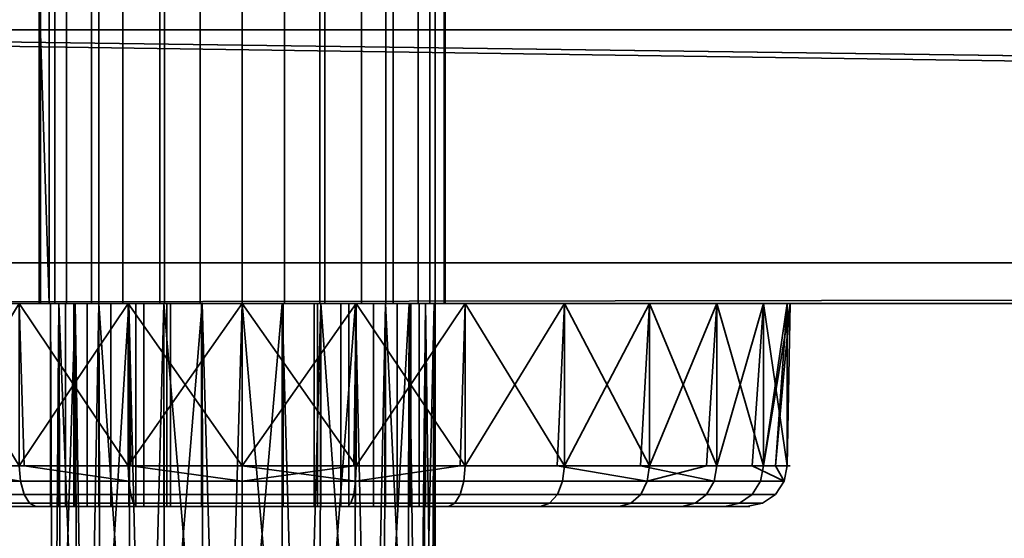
# Model space of a CAD drawing. Header units: millimetres. Extents: x -503 to 6703, y -110 to 193.
# Tile 674 of 1056: x 2635 to 2684, y -55 to -30. Entities that reach past the tile are written whole.
import ezdxf

# ---------------------------------------------------------------- set-up
doc = ezdxf.new("R2010")
doc.units = ezdxf.units.MM
doc.layers.add('151', color=7, linetype='Continuous', true_color=0xffffff)

# ---------------------------------------------------------------- blocks, each defined once
blk = doc.blocks.new('UG_SURFACE_210')
at = {"layer": '151', "color": 252, "linetype": 'Continuous', "lineweight": 35}
for points in [[(2619.148, -43.5, 1021.178), (2638.367, -43.5, 1027.721), (2640.75, -43.5, 1025)], [(2640.75, -43.5, 1025), (2640.75, -43.5, 1012.5), (2622.617, -43.5, 1010.5), (2619.148, -43.5, 1021.178)], [(2619.148, -43.5, 1021.178), (2620.322, -43.5, 1032.344), (2637.289, -43.5, 1031.173), (2638.367, -43.5, 1027.721)], [(2637.699, -43.5, 1034.767), (2637.289, -43.5, 1031.173), (2620.322, -43.5, 1032.344), (2625.935, -43.5, 1042.067)], [(2640.75, -43.5, 1012.5), (2641.15, -43.5, 1010.491), (2630.13, -43.5, 1002.156), (2622.617, -43.5, 1010.5)], [(2639.527, -43.5, 1037.888), (2637.699, -43.5, 1034.767), (2625.935, -43.5, 1042.067), (2635.018, -43.5, 1048.666)], [(2635.018, -51.5, 999.334), (2630.13, -43.5, 1002.156), (2640.386, -43.5, 997.59)], [(2630.13, -51.5, 1045.843), (2635.258, -51.5, 1048.127), (2635.018, -43.5, 1048.666)], [(2641.15, -43.5, 1010.491), (2642.288, -43.5, 1008.788), (2630.13, -43.5, 1002.156)], [(2642.288, -43.5, 1008.788), (2643.991, -43.5, 1007.65), (2640.386, -43.5, 997.59), (2630.13, -43.5, 1002.156)], [(2640.386, -43.5, 997.59), (2640.509, -51.5, 998.167), (2635.018, -51.5, 999.334)], [(2635.018, -43.5, 1048.666), (2635.258, -51.5, 1048.127), (2640.386, -51.5, 1050.41)], [(2640.386, -51.5, 1050.41), (2646, -43.5, 1051), (2635.018, -43.5, 1048.666)], [(2635.018, -43.5, 1048.666), (2642.461, -43.5, 1040.002), (2639.527, -43.5, 1037.888)], [(2635.018, -43.5, 1048.666), (2646, -43.5, 1051), (2646, -43.5, 1040.75), (2642.461, -43.5, 1040.002)], [(2637.289, -43.5, 1031.173), (2637.289, -53.5, 1031.173), (2638.367, -53.5, 1027.721), (2638.367, -43.5, 1027.721)], [(2637.699, -43.5, 1034.767), (2637.699, -53.5, 1034.767), (2637.289, -53.5, 1031.173), (2637.289, -43.5, 1031.173)], [(2639.527, -43.5, 1037.888), (2639.527, -53.5, 1037.888), (2637.699, -53.5, 1034.767), (2637.699, -43.5, 1034.767)], [(2638.367, -43.5, 1027.721), (2638.367, -53.5, 1027.721), (2640.75, -53.5, 1025), (2640.75, -43.5, 1025)], [(2642.461, -43.5, 1040.002), (2642.461, -53.5, 1040.002), (2639.527, -53.5, 1037.888), (2639.527, -43.5, 1037.888)], [(2640.386, -43.5, 997.59), (2651.614, -43.5, 997.59), (2646, -51.5, 997)], [(2640.386, -51.5, 1050.41), (2646, -51.5, 1050.41), (2646, -43.5, 1051)], [(2646, -51.5, 997), (2640.509, -51.5, 998.167), (2640.386, -43.5, 997.59)], [(2640.386, -43.5, 997.59), (2643.991, -43.5, 1007.65), (2646, -43.5, 1007.25)], [(2646, -43.5, 1007.25), (2648.009, -43.5, 1007.65), (2651.614, -43.5, 997.59), (2640.386, -43.5, 997.59)], [(2640.75, -43.5, 1025), (2640.75, -53.5, 1025), (2640.75, -53.5, 1012.5), (2640.75, -43.5, 1012.5)], [(2640.75, -43.5, 1012.5), (2640.75, -53.5, 1012.5), (2641.15, -53.5, 1010.491), (2641.15, -43.5, 1010.491)], [(2641.15, -43.5, 1010.491), (2641.15, -53.5, 1010.491), (2642.288, -53.5, 1008.788), (2642.288, -43.5, 1008.788)], [(2642.288, -43.5, 1008.788), (2642.288, -53.5, 1008.788), (2643.991, -53.5, 1007.65), (2643.991, -43.5, 1007.65)], [(2646, -43.5, 1040.75), (2646, -53.5, 1040.75), (2642.461, -53.5, 1040.002), (2642.461, -43.5, 1040.002)], [(2643.991, -43.5, 1007.65), (2643.991, -53.5, 1007.65), (2646, -53.5, 1007.25), (2646, -43.5, 1007.25)], [(2656.982, -43.5, 1048.666), (2646, -43.5, 1051), (2651.614, -51.5, 1050.41)], [(2646, -43.5, 1051), (2646, -51.5, 1050.41), (2651.614, -51.5, 1050.41)], [(2651.614, -43.5, 997.59), (2651.491, -51.5, 998.167), (2646, -51.5, 997)], [(2649.539, -43.5, 1040.002), (2646, -43.5, 1040.75), (2646, -43.5, 1051), (2656.982, -43.5, 1048.666)], [(2649.539, -43.5, 1040.002), (2649.539, -53.5, 1040.002), (2646, -53.5, 1040.75), (2646, -43.5, 1040.75)], [(2646, -43.5, 1007.25), (2646, -53.5, 1007.25), (2648.009, -53.5, 1007.65), (2648.009, -43.5, 1007.65)], [(2648.009, -43.5, 1007.65), (2649.712, -43.5, 1008.788), (2661.87, -43.5, 1002.156), (2651.614, -43.5, 997.59)], [(2648.009, -43.5, 1007.65), (2648.009, -53.5, 1007.65), (2649.712, -53.5, 1008.788), (2649.712, -43.5, 1008.788)], [(2652.473, -43.5, 1037.888), (2649.539, -43.5, 1040.002), (2656.982, -43.5, 1048.666)], [(2652.473, -43.5, 1037.888), (2652.473, -53.5, 1037.888), (2649.539, -53.5, 1040.002), (2649.539, -43.5, 1040.002)], [(2661.87, -43.5, 1002.156), (2649.712, -43.5, 1008.788), (2650.85, -43.5, 1010.491)], [(2649.712, -43.5, 1008.788), (2649.712, -53.5, 1008.788), (2650.85, -53.5, 1010.491), (2650.85, -43.5, 1010.491)], [(2669.383, -43.5, 1010.5), (2661.87, -43.5, 1002.156), (2650.85, -43.5, 1010.491), (2651.25, -43.5, 1012.5)], [(2650.85, -43.5, 1010.491), (2650.85, -53.5, 1010.491), (2651.25, -53.5, 1012.5), (2651.25, -43.5, 1012.5)], [(2672.852, -43.5, 1021.178), (2669.383, -43.5, 1010.5), (2651.25, -43.5, 1012.5), (2651.25, -43.5, 1025)], [(2651.25, -43.5, 1025), (2653.632, -43.5, 1027.721), (2672.852, -43.5, 1021.178)], [(2651.25, -43.5, 1025), (2651.25, -53.5, 1025), (2653.632, -53.5, 1027.721), (2653.632, -43.5, 1027.721)], [(2651.25, -43.5, 1012.5), (2651.25, -53.5, 1012.5), (2651.25, -53.5, 1025), (2651.25, -43.5, 1025)], [(2656.982, -51.5, 999.334), (2651.491, -51.5, 998.167), (2651.614, -43.5, 997.59)], [(2656.982, -51.5, 999.334), (2651.614, -43.5, 997.59), (2661.87, -43.5, 1002.156)], [(2651.614, -51.5, 1050.41), (2656.742, -51.5, 1048.127), (2656.982, -43.5, 1048.666)], [(2656.982, -43.5, 1048.666), (2666.065, -43.5, 1042.067), (2654.301, -43.5, 1034.767), (2652.473, -43.5, 1037.888)], [(2654.301, -43.5, 1034.767), (2654.301, -53.5, 1034.767), (2652.473, -53.5, 1037.888), (2652.473, -43.5, 1037.888)], [(2653.632, -43.5, 1027.721), (2654.711, -43.5, 1031.173), (2671.679, -43.5, 1032.344), (2673, -43.5, 1024)], [(2673, -43.5, 1024), (2672.852, -43.5, 1021.178), (2653.632, -43.5, 1027.721)], [(2653.632, -43.5, 1027.721), (2653.632, -53.5, 1027.721), (2654.711, -53.5, 1031.173), (2654.711, -43.5, 1031.173)], [(2666.065, -43.5, 1042.067), (2671.679, -43.5, 1032.344), (2654.711, -43.5, 1031.173), (2654.301, -43.5, 1034.767)], [(2654.711, -43.5, 1031.173), (2654.711, -53.5, 1031.173), (2654.301, -53.5, 1034.767), (2654.301, -43.5, 1034.767)], [(2656.982, -43.5, 1048.666), (2656.742, -51.5, 1048.127), (2661.87, -51.5, 1045.843)], [(2666.065, -43.5, 1042.067), (2656.982, -43.5, 1048.666), (2661.87, -51.5, 1045.843)], [(2661.87, -43.5, 1002.156), (2661.523, -51.5, 1002.634), (2656.982, -51.5, 999.334)], [(2666.065, -51.5, 1005.934), (2661.523, -51.5, 1002.634), (2661.87, -43.5, 1002.156)], [(2661.87, -43.5, 1002.156), (2669.383, -43.5, 1010.5), (2666.065, -51.5, 1005.934)], [(2661.87, -51.5, 1045.843), (2665.627, -51.5, 1041.672), (2666.065, -43.5, 1042.067)], [(2666.065, -43.5, 1042.067), (2665.627, -51.5, 1041.672), (2669.383, -51.5, 1037.5)], [(2671.679, -43.5, 1032.344), (2666.065, -43.5, 1042.067), (2669.383, -51.5, 1037.5)], [(2669.383, -43.5, 1010.5), (2668.872, -51.5, 1010.795), (2666.065, -51.5, 1005.934)], [(2671.679, -51.5, 1015.657), (2668.872, -51.5, 1010.795), (2669.383, -43.5, 1010.5)], [(2669.383, -43.5, 1010.5), (2672.852, -43.5, 1021.178), (2671.679, -51.5, 1015.657)], [(2669.383, -51.5, 1037.5), (2671.117, -51.5, 1032.161), (2671.679, -43.5, 1032.344)], [(2671.679, -43.5, 1032.344), (2671.117, -51.5, 1032.161), (2672.852, -51.5, 1026.822)], [(2672.852, -51.5, 1026.822), (2673, -43.5, 1024), (2671.679, -43.5, 1032.344)], [(2672.852, -43.5, 1021.178), (2672.265, -51.5, 1021.239), (2671.679, -51.5, 1015.657)], [(2672.265, -51.5, 1021.239), (2672.852, -43.5, 1021.178), (2673, -43.5, 1024)], [(2673, -43.5, 1024), (2672.852, -51.5, 1026.822), (2672.265, -51.5, 1021.239)], [(2635.08, -52.265, 999.473), (2626.048, -52.265, 1006.035), (2625.935, -51.5, 1005.934), (2630.477, -51.5, 1002.634)], [(2635.258, -51.5, 1048.127), (2630.13, -51.5, 1045.843), (2630.219, -52.265, 1045.72), (2640.418, -52.265, 1050.261)], [(2630.477, -51.5, 1002.634), (2635.018, -51.5, 999.334), (2635.08, -52.265, 999.473)], [(2646, -52.265, 997.152), (2635.08, -52.265, 999.473), (2635.018, -51.5, 999.334), (2640.509, -51.5, 998.167)], [(2640.418, -52.265, 1050.261), (2640.386, -51.5, 1050.41), (2635.258, -51.5, 1048.127)], [(2646, -51.5, 1050.41), (2640.386, -51.5, 1050.41), (2640.418, -52.265, 1050.261), (2651.582, -52.265, 1050.261)], [(2640.509, -51.5, 998.167), (2646, -51.5, 997), (2646, -52.265, 997.152)], [(2646, -52.265, 997.152), (2646, -51.5, 997), (2651.491, -51.5, 998.167)], [(2651.582, -52.265, 1050.261), (2651.614, -51.5, 1050.41), (2646, -51.5, 1050.41)], [(2651.491, -51.5, 998.167), (2656.982, -51.5, 999.334), (2656.92, -52.265, 999.473), (2646, -52.265, 997.152)], [(2651.582, -52.265, 1050.261), (2661.781, -52.265, 1045.72), (2661.87, -51.5, 1045.843), (2656.742, -51.5, 1048.127)], [(2656.742, -51.5, 1048.127), (2651.614, -51.5, 1050.41), (2651.582, -52.265, 1050.261)], [(2665.952, -52.265, 1006.035), (2656.92, -52.265, 999.473), (2656.982, -51.5, 999.334), (2661.523, -51.5, 1002.634)], [(2661.523, -51.5, 1002.634), (2666.065, -51.5, 1005.934), (2665.952, -52.265, 1006.035)], [(2665.627, -51.5, 1041.672), (2661.87, -51.5, 1045.843), (2661.781, -52.265, 1045.72), (2669.251, -52.265, 1037.424)], [(2669.251, -52.265, 1037.424), (2669.383, -51.5, 1037.5), (2665.627, -51.5, 1041.672)], [(2665.952, -52.265, 1006.035), (2666.065, -51.5, 1005.934), (2668.872, -51.5, 1010.795)], [(2668.872, -51.5, 1010.795), (2671.679, -51.5, 1015.657), (2671.534, -52.265, 1015.704), (2665.952, -52.265, 1006.035)], [(2671.117, -51.5, 1032.161), (2669.383, -51.5, 1037.5), (2669.251, -52.265, 1037.424), (2672.701, -52.265, 1026.806)], [(2672.701, -52.265, 1026.806), (2672.852, -51.5, 1026.822), (2671.117, -51.5, 1032.161)], [(2672.701, -52.265, 1026.806), (2671.534, -52.265, 1015.704), (2671.679, -51.5, 1015.657), (2672.265, -51.5, 1021.239)], [(2672.265, -51.5, 1021.239), (2672.852, -51.5, 1026.822), (2672.701, -52.265, 1026.806)], [(2635.256, -52.914, 999.869), (2626.37, -52.914, 1006.325), (2626.048, -52.265, 1006.035), (2635.08, -52.265, 999.473)], [(2630.474, -52.914, 1045.37), (2640.508, -52.914, 1049.837), (2640.418, -52.265, 1050.261), (2630.219, -52.265, 1045.72)], [(2646, -52.914, 997.586), (2635.256, -52.914, 999.869), (2635.08, -52.265, 999.473), (2646, -52.265, 997.152)], [(2640.508, -52.914, 1049.837), (2651.492, -52.914, 1049.837), (2651.582, -52.265, 1050.261), (2640.418, -52.265, 1050.261)], [(2656.744, -52.914, 999.869), (2646, -52.914, 997.586), (2646, -52.265, 997.152), (2656.92, -52.265, 999.473)], [(2651.492, -52.914, 1049.837), (2661.526, -52.914, 1045.37), (2661.781, -52.265, 1045.72), (2651.582, -52.265, 1050.261)], [(2665.63, -52.914, 1006.325), (2656.744, -52.914, 999.869), (2656.92, -52.265, 999.473), (2665.952, -52.265, 1006.035)], [(2661.526, -52.914, 1045.37), (2668.875, -52.914, 1037.207), (2669.251, -52.265, 1037.424), (2661.781, -52.265, 1045.72)], [(2671.121, -52.914, 1015.838), (2665.63, -52.914, 1006.325), (2665.952, -52.265, 1006.035), (2671.534, -52.265, 1015.704)], [(2668.875, -52.914, 1037.207), (2672.27, -52.914, 1026.761), (2672.701, -52.265, 1026.806), (2669.251, -52.265, 1037.424)], [(2672.27, -52.914, 1026.761), (2671.121, -52.914, 1015.838), (2671.534, -52.265, 1015.704), (2672.701, -52.265, 1026.806)], [(2635.52, -53.348, 1000.462), (2626.853, -53.348, 1006.76), (2626.37, -52.914, 1006.325), (2635.256, -52.914, 999.869)], [(2635.832, -53.5, 1001.161), (2627.421, -53.5, 1007.272), (2626.853, -53.348, 1006.76), (2635.52, -53.348, 1000.462)], [(2630.856, -53.348, 1044.845), (2640.643, -53.348, 1049.202), (2640.508, -52.914, 1049.837), (2630.474, -52.914, 1045.37)], [(2631.305, -53.5, 1044.225), (2640.802, -53.5, 1048.454), (2640.643, -53.348, 1049.202), (2630.856, -53.348, 1044.845)], [(2646, -53.348, 998.235), (2635.52, -53.348, 1000.462), (2635.256, -52.914, 999.869), (2646, -52.914, 997.586)], [(2646, -53.5, 999), (2635.832, -53.5, 1001.161), (2635.52, -53.348, 1000.462), (2646, -53.348, 998.235)], [(2640.643, -53.348, 1049.202), (2651.357, -53.348, 1049.202), (2651.492, -52.914, 1049.837), (2640.508, -52.914, 1049.837)], [(2640.802, -53.5, 1048.454), (2651.198, -53.5, 1048.454), (2651.357, -53.348, 1049.202), (2640.643, -53.348, 1049.202)], [(2656.48, -53.348, 1000.462), (2646, -53.348, 998.235), (2646, -52.914, 997.586), (2656.744, -52.914, 999.869)], [(2656.168, -53.5, 1001.161), (2646, -53.5, 999), (2646, -53.348, 998.235), (2656.48, -53.348, 1000.462)], [(2651.198, -53.5, 1048.454), (2660.695, -53.5, 1044.225), (2661.144, -53.348, 1044.845), (2651.357, -53.348, 1049.202)], [(2651.357, -53.348, 1049.202), (2661.144, -53.348, 1044.845), (2661.526, -52.914, 1045.37), (2651.492, -52.914, 1049.837)], [(2664.579, -53.5, 1007.272), (2656.168, -53.5, 1001.161), (2656.48, -53.348, 1000.462), (2665.147, -53.348, 1006.76)], [(2665.147, -53.348, 1006.76), (2656.48, -53.348, 1000.462), (2656.744, -52.914, 999.869), (2665.63, -52.914, 1006.325)], [(2660.695, -53.5, 1044.225), (2667.651, -53.5, 1036.5), (2668.314, -53.348, 1036.883), (2661.144, -53.348, 1044.845)], [(2661.144, -53.348, 1044.845), (2668.314, -53.348, 1036.883), (2668.875, -52.914, 1037.207), (2661.526, -52.914, 1045.37)], [(2669.776, -53.5, 1016.275), (2664.579, -53.5, 1007.272), (2665.147, -53.348, 1006.76), (2670.504, -53.348, 1016.038)], [(2670.504, -53.348, 1016.038), (2665.147, -53.348, 1006.76), (2665.63, -52.914, 1006.325), (2671.121, -52.914, 1015.838)], [(2667.651, -53.5, 1036.5), (2670.863, -53.5, 1026.613), (2671.624, -53.348, 1026.693), (2668.314, -53.348, 1036.883)], [(2668.314, -53.348, 1036.883), (2671.624, -53.348, 1026.693), (2672.27, -52.914, 1026.761), (2668.875, -52.914, 1037.207)], [(2670.863, -53.5, 1026.613), (2669.776, -53.5, 1016.275), (2670.504, -53.348, 1016.038), (2671.624, -53.348, 1026.693)], [(2671.624, -53.348, 1026.693), (2670.504, -53.348, 1016.038), (2671.121, -52.914, 1015.838), (2672.27, -52.914, 1026.761)], [(2624.349, -53.5, 1036.5), (2621.137, -53.5, 1026.613), (2637.289, -53.5, 1031.173), (2637.699, -53.5, 1034.767)], [(2638.367, -53.5, 1027.721), (2637.289, -53.5, 1031.173), (2621.137, -53.5, 1026.613), (2622.224, -53.5, 1016.275)], [(2622.224, -53.5, 1016.275), (2627.421, -53.5, 1007.272), (2640.75, -53.5, 1012.5), (2640.75, -53.5, 1025)], [(2640.75, -53.5, 1025), (2638.367, -53.5, 1027.721), (2622.224, -53.5, 1016.275)], [(2631.305, -53.5, 1044.225), (2624.349, -53.5, 1036.5), (2637.699, -53.5, 1034.767), (2639.527, -53.5, 1037.888)], [(2627.421, -53.5, 1007.272), (2641.15, -53.5, 1010.491), (2640.75, -53.5, 1012.5)], [(2627.421, -53.5, 1007.272), (2635.832, -53.5, 1001.161), (2642.288, -53.5, 1008.788), (2641.15, -53.5, 1010.491)], [(2639.527, -53.5, 1037.888), (2642.461, -53.5, 1040.002), (2640.802, -53.5, 1048.454), (2631.305, -53.5, 1044.225)], [(2635.832, -53.5, 1001.161), (2643.991, -53.5, 1007.65), (2642.288, -53.5, 1008.788)], [(2635.832, -53.5, 1001.161), (2646, -53.5, 999), (2646, -53.5, 1007.25), (2643.991, -53.5, 1007.65)], [(2640.802, -53.5, 1048.454), (2642.461, -53.5, 1040.002), (2646, -53.5, 1040.75)], [(2646, -53.5, 1040.75), (2649.539, -53.5, 1040.002), (2651.198, -53.5, 1048.454), (2640.802, -53.5, 1048.454)], [(2648.009, -53.5, 1007.65), (2646, -53.5, 1007.25), (2646, -53.5, 999), (2656.168, -53.5, 1001.161)], [(2656.168, -53.5, 1001.161), (2649.712, -53.5, 1008.788), (2648.009, -53.5, 1007.65)], [(2660.695, -53.5, 1044.225), (2651.198, -53.5, 1048.454), (2649.539, -53.5, 1040.002), (2652.473, -53.5, 1037.888)], [(2650.85, -53.5, 1010.491), (2649.712, -53.5, 1008.788), (2656.168, -53.5, 1001.161), (2664.579, -53.5, 1007.272)], [(2651.25, -53.5, 1012.5), (2650.85, -53.5, 1010.491), (2664.579, -53.5, 1007.272)], [(2669.776, -53.5, 1016.275), (2653.632, -53.5, 1027.721), (2651.25, -53.5, 1025)], [(2651.25, -53.5, 1025), (2651.25, -53.5, 1012.5), (2664.579, -53.5, 1007.272), (2669.776, -53.5, 1016.275)], [(2652.473, -53.5, 1037.888), (2654.301, -53.5, 1034.767), (2667.651, -53.5, 1036.5), (2660.695, -53.5, 1044.225)], [(2669.776, -53.5, 1016.275), (2670.863, -53.5, 1026.613), (2654.711, -53.5, 1031.173), (2653.632, -53.5, 1027.721)], [(2654.301, -53.5, 1034.767), (2654.711, -53.5, 1031.173), (2670.863, -53.5, 1026.613), (2667.651, -53.5, 1036.5)]]:
    blk.add_3dface(points, dxfattribs=at)
blk = doc.blocks.new('UG_SURFACE_211')
at = {"layer": '151', "color": 252, "linetype": 'Continuous', "lineweight": 35}
for points in [[(2636.965, -43.5, 1106.936), (2636.552, -43.5, 1103.007), (2619.148, -43.5, 1101.178), (2620.322, -43.5, 1112.343)], [(2636.552, -43.5, 1103.007), (2637.773, -43.5, 1099.25), (2622.617, -43.5, 1090.5), (2619.148, -43.5, 1101.178)], [(2638.94, -43.5, 1110.357), (2636.965, -43.5, 1106.936), (2620.322, -43.5, 1112.343), (2625.935, -43.5, 1122.066)], [(2630.13, -43.5, 1082.157), (2622.617, -43.5, 1090.5), (2637.773, -43.5, 1099.25), (2640.416, -43.5, 1096.314)], [(2625.935, -43.5, 1122.066), (2635.018, -43.5, 1128.666), (2642.136, -43.5, 1112.679), (2638.94, -43.5, 1110.357)], [(2640.386, -43.5, 1077.59), (2640.386, -51.5, 1077.59), (2630.13, -51.5, 1082.157), (2630.13, -43.5, 1082.157)], [(2640.416, -43.5, 1096.314), (2644.025, -43.5, 1094.708), (2640.386, -43.5, 1077.59), (2630.13, -43.5, 1082.157)], [(2635.018, -43.5, 1128.666), (2635.018, -51.5, 1128.666), (2646, -51.5, 1131), (2646, -43.5, 1131)], [(2635.018, -43.5, 1128.666), (2646, -43.5, 1131), (2646, -43.5, 1113.5), (2642.136, -43.5, 1112.679)], [(2636.552, -43.5, 1103.007), (2636.552, -53.5, 1103.007), (2637.773, -53.5, 1099.25), (2637.773, -43.5, 1099.25)], [(2636.965, -43.5, 1106.936), (2636.965, -53.5, 1106.936), (2636.552, -53.5, 1103.007), (2636.552, -43.5, 1103.007)], [(2638.94, -43.5, 1110.357), (2638.94, -53.5, 1110.357), (2636.965, -53.5, 1106.936), (2636.965, -43.5, 1106.936)], [(2637.773, -43.5, 1099.25), (2637.773, -53.5, 1099.25), (2640.416, -53.5, 1096.314), (2640.416, -43.5, 1096.314)], [(2642.136, -43.5, 1112.679), (2642.136, -53.5, 1112.679), (2638.94, -53.5, 1110.357), (2638.94, -43.5, 1110.357)], [(2651.614, -43.5, 1077.59), (2651.614, -51.5, 1077.59), (2640.386, -51.5, 1077.59), (2640.386, -43.5, 1077.59)], [(2651.614, -43.5, 1077.59), (2640.386, -43.5, 1077.59), (2644.025, -43.5, 1094.708), (2647.975, -43.5, 1094.708)], [(2640.416, -43.5, 1096.314), (2640.416, -53.5, 1096.314), (2644.025, -53.5, 1094.708), (2644.025, -43.5, 1094.708)], [(2646, -43.5, 1113.5), (2646, -53.5, 1113.5), (2642.136, -53.5, 1112.679), (2642.136, -43.5, 1112.679)], [(2644.025, -43.5, 1094.708), (2644.025, -53.5, 1094.708), (2647.975, -53.5, 1094.708), (2647.975, -43.5, 1094.708)], [(2646, -43.5, 1131), (2646, -51.5, 1131), (2656.982, -51.5, 1128.666), (2656.982, -43.5, 1128.666)], [(2649.864, -43.5, 1112.679), (2646, -43.5, 1113.5), (2646, -43.5, 1131), (2656.982, -43.5, 1128.666)], [(2649.864, -43.5, 1112.679), (2649.864, -53.5, 1112.679), (2646, -53.5, 1113.5), (2646, -43.5, 1113.5)], [(2661.87, -43.5, 1082.157), (2651.614, -43.5, 1077.59), (2647.975, -43.5, 1094.708), (2651.584, -43.5, 1096.314)], [(2647.975, -43.5, 1094.708), (2647.975, -53.5, 1094.708), (2651.584, -53.5, 1096.314), (2651.584, -43.5, 1096.314)], [(2653.06, -43.5, 1110.357), (2649.864, -43.5, 1112.679), (2656.982, -43.5, 1128.666), (2666.065, -43.5, 1122.066)], [(2653.06, -43.5, 1110.357), (2653.06, -53.5, 1110.357), (2649.864, -53.5, 1112.679), (2649.864, -43.5, 1112.679)], [(2651.584, -43.5, 1096.314), (2654.227, -43.5, 1099.25), (2669.383, -43.5, 1090.5), (2661.87, -43.5, 1082.157)], [(2651.584, -43.5, 1096.314), (2651.584, -53.5, 1096.314), (2654.227, -53.5, 1099.25), (2654.227, -43.5, 1099.25)], [(2661.87, -43.5, 1082.157), (2661.87, -51.5, 1082.157), (2651.614, -51.5, 1077.59), (2651.614, -43.5, 1077.59)], [(2655.035, -43.5, 1106.936), (2653.06, -43.5, 1110.357), (2666.065, -43.5, 1122.066), (2671.679, -43.5, 1112.343)], [(2655.035, -43.5, 1106.936), (2655.035, -53.5, 1106.936), (2653.06, -53.5, 1110.357), (2653.06, -43.5, 1110.357)], [(2672.852, -43.5, 1101.178), (2669.383, -43.5, 1090.5), (2654.227, -43.5, 1099.25), (2655.448, -43.5, 1103.007)], [(2654.227, -43.5, 1099.25), (2654.227, -53.5, 1099.25), (2655.448, -53.5, 1103.007), (2655.448, -43.5, 1103.007)], [(2655.5, -43.5, 1104), (2655.035, -43.5, 1106.936), (2671.679, -43.5, 1112.343), (2673, -43.5, 1104)], [(2655.5, -53.5, 1104), (2655.035, -53.5, 1106.936), (2655.035, -43.5, 1106.936), (2655.5, -43.5, 1104)], [(2673, -43.5, 1104), (2672.852, -43.5, 1101.178), (2655.448, -43.5, 1103.007), (2655.5, -43.5, 1104)], [(2655.5, -43.5, 1104), (2655.448, -43.5, 1103.007), (2655.448, -53.5, 1103.007), (2655.5, -53.5, 1104)], [(2656.982, -43.5, 1128.666), (2656.982, -51.5, 1128.666), (2666.065, -51.5, 1122.066), (2666.065, -43.5, 1122.066)], [(2669.383, -43.5, 1090.5), (2669.383, -51.5, 1090.5), (2661.87, -51.5, 1082.157), (2661.87, -43.5, 1082.157)], [(2666.065, -43.5, 1122.066), (2666.065, -51.5, 1122.066), (2671.679, -51.5, 1112.343), (2671.679, -43.5, 1112.343)], [(2672.852, -43.5, 1101.178), (2672.852, -51.5, 1101.178), (2669.383, -51.5, 1090.5), (2669.383, -43.5, 1090.5)], [(2671.679, -51.5, 1112.343), (2672.852, -51.5, 1101.178), (2673, -43.5, 1104)], [(2673, -43.5, 1104), (2671.679, -43.5, 1112.343), (2671.679, -51.5, 1112.343)], [(2672.852, -51.5, 1101.178), (2672.852, -43.5, 1101.178), (2673, -43.5, 1104)], [(2635.018, -51.5, 1128.666), (2625.935, -51.5, 1122.066), (2626.048, -52.265, 1121.965), (2635.08, -52.265, 1128.527)], [(2630.13, -51.5, 1082.157), (2640.386, -51.5, 1077.59), (2640.418, -52.265, 1077.739), (2630.219, -52.265, 1082.28)], [(2646, -51.5, 1131), (2635.018, -51.5, 1128.666), (2635.08, -52.265, 1128.527), (2646, -52.265, 1130.848)], [(2640.386, -51.5, 1077.59), (2651.614, -51.5, 1077.59), (2651.582, -52.265, 1077.739), (2640.418, -52.265, 1077.739)], [(2656.982, -51.5, 1128.666), (2646, -51.5, 1131), (2646, -52.265, 1130.848), (2656.92, -52.265, 1128.527)], [(2651.614, -51.5, 1077.59), (2661.87, -51.5, 1082.157), (2661.781, -52.265, 1082.28), (2651.582, -52.265, 1077.739)], [(2666.065, -51.5, 1122.066), (2656.982, -51.5, 1128.666), (2656.92, -52.265, 1128.527), (2665.952, -52.265, 1121.965)], [(2661.87, -51.5, 1082.157), (2669.383, -51.5, 1090.5), (2669.251, -52.265, 1090.576), (2661.781, -52.265, 1082.28)], [(2671.679, -51.5, 1112.343), (2666.065, -51.5, 1122.066), (2665.952, -52.265, 1121.965), (2671.534, -52.265, 1112.296)], [(2669.383, -51.5, 1090.5), (2672.852, -51.5, 1101.178), (2672.701, -52.265, 1101.194), (2669.251, -52.265, 1090.576)], [(2672.852, -51.5, 1101.178), (2671.679, -51.5, 1112.343), (2671.534, -52.265, 1112.296), (2672.701, -52.265, 1101.194)], [(2635.08, -52.265, 1128.527), (2626.048, -52.265, 1121.965), (2626.37, -52.914, 1121.675), (2635.256, -52.914, 1128.131)], [(2630.219, -52.265, 1082.28), (2640.418, -52.265, 1077.739), (2640.508, -52.914, 1078.163), (2630.474, -52.914, 1082.63)], [(2646, -52.265, 1130.848), (2635.08, -52.265, 1128.527), (2635.256, -52.914, 1128.131), (2646, -52.914, 1130.414)], [(2640.418, -52.265, 1077.739), (2651.582, -52.265, 1077.739), (2651.492, -52.914, 1078.163), (2640.508, -52.914, 1078.163)], [(2656.92, -52.265, 1128.527), (2646, -52.265, 1130.848), (2646, -52.914, 1130.414), (2656.744, -52.914, 1128.131)], [(2651.582, -52.265, 1077.739), (2661.781, -52.265, 1082.28), (2661.526, -52.914, 1082.63), (2651.492, -52.914, 1078.163)], [(2665.952, -52.265, 1121.965), (2656.92, -52.265, 1128.527), (2656.744, -52.914, 1128.131), (2665.63, -52.914, 1121.675)], [(2661.781, -52.265, 1082.28), (2669.251, -52.265, 1090.576), (2668.875, -52.914, 1090.793), (2661.526, -52.914, 1082.63)], [(2671.534, -52.265, 1112.296), (2665.952, -52.265, 1121.965), (2665.63, -52.914, 1121.675), (2671.121, -52.914, 1112.162)], [(2669.251, -52.265, 1090.576), (2672.701, -52.265, 1101.194), (2672.27, -52.914, 1101.239), (2668.875, -52.914, 1090.793)], [(2672.701, -52.265, 1101.194), (2671.534, -52.265, 1112.296), (2671.121, -52.914, 1112.162), (2672.27, -52.914, 1101.239)], [(2635.256, -52.914, 1128.131), (2626.37, -52.914, 1121.675), (2626.853, -53.348, 1121.24), (2635.52, -53.348, 1127.538)], [(2635.52, -53.348, 1127.538), (2626.853, -53.348, 1121.24), (2627.421, -53.5, 1120.728), (2635.832, -53.5, 1126.839)], [(2630.474, -52.914, 1082.63), (2640.508, -52.914, 1078.163), (2640.643, -53.348, 1078.798), (2630.856, -53.348, 1083.155)], [(2630.856, -53.348, 1083.155), (2640.643, -53.348, 1078.798), (2640.802, -53.5, 1079.546), (2631.305, -53.5, 1083.775)], [(2646, -52.914, 1130.414), (2635.256, -52.914, 1128.131), (2635.52, -53.348, 1127.538), (2646, -53.348, 1129.765)], [(2646, -53.348, 1129.765), (2635.52, -53.348, 1127.538), (2635.832, -53.5, 1126.839), (2646, -53.5, 1129)], [(2640.508, -52.914, 1078.163), (2651.492, -52.914, 1078.163), (2651.357, -53.348, 1078.798), (2640.643, -53.348, 1078.798)], [(2640.643, -53.348, 1078.798), (2651.357, -53.348, 1078.798), (2651.198, -53.5, 1079.546), (2640.802, -53.5, 1079.546)], [(2656.744, -52.914, 1128.131), (2646, -52.914, 1130.414), (2646, -53.348, 1129.765), (2656.48, -53.348, 1127.538)], [(2656.48, -53.348, 1127.538), (2646, -53.348, 1129.765), (2646, -53.5, 1129), (2656.168, -53.5, 1126.839)], [(2651.357, -53.348, 1078.798), (2661.144, -53.348, 1083.155), (2660.695, -53.5, 1083.775), (2651.198, -53.5, 1079.546)], [(2651.492, -52.914, 1078.163), (2661.526, -52.914, 1082.63), (2661.144, -53.348, 1083.155), (2651.357, -53.348, 1078.798)], [(2665.147, -53.348, 1121.24), (2656.48, -53.348, 1127.538), (2656.168, -53.5, 1126.839), (2664.579, -53.5, 1120.728)], [(2665.63, -52.914, 1121.675), (2656.744, -52.914, 1128.131), (2656.48, -53.348, 1127.538), (2665.147, -53.348, 1121.24)], [(2661.144, -53.348, 1083.155), (2668.314, -53.348, 1091.117), (2667.651, -53.5, 1091.5), (2660.695, -53.5, 1083.775)], [(2661.526, -52.914, 1082.63), (2668.875, -52.914, 1090.793), (2668.314, -53.348, 1091.117), (2661.144, -53.348, 1083.155)], [(2670.504, -53.348, 1111.962), (2665.147, -53.348, 1121.24), (2664.579, -53.5, 1120.728), (2669.776, -53.5, 1111.725)], [(2671.121, -52.914, 1112.162), (2665.63, -52.914, 1121.675), (2665.147, -53.348, 1121.24), (2670.504, -53.348, 1111.962)], [(2668.314, -53.348, 1091.117), (2671.624, -53.348, 1101.307), (2670.863, -53.5, 1101.387), (2667.651, -53.5, 1091.5)], [(2668.875, -52.914, 1090.793), (2672.27, -52.914, 1101.239), (2671.624, -53.348, 1101.307), (2668.314, -53.348, 1091.117)], [(2671.624, -53.348, 1101.307), (2670.504, -53.348, 1111.962), (2669.776, -53.5, 1111.725), (2670.863, -53.5, 1101.387)], [(2672.27, -52.914, 1101.239), (2671.121, -52.914, 1112.162), (2670.504, -53.348, 1111.962), (2671.624, -53.348, 1101.307)], [(2622.224, -53.5, 1111.725), (2621.137, -53.5, 1101.387), (2636.552, -53.5, 1103.007), (2636.965, -53.5, 1106.936)], [(2621.137, -53.5, 1101.387), (2624.349, -53.5, 1091.5), (2637.773, -53.5, 1099.25), (2636.552, -53.5, 1103.007)], [(2627.421, -53.5, 1120.728), (2622.224, -53.5, 1111.725), (2636.965, -53.5, 1106.936), (2638.94, -53.5, 1110.357)], [(2640.416, -53.5, 1096.314), (2637.773, -53.5, 1099.25), (2624.349, -53.5, 1091.5), (2631.305, -53.5, 1083.775)], [(2638.94, -53.5, 1110.357), (2642.136, -53.5, 1112.679), (2635.832, -53.5, 1126.839), (2627.421, -53.5, 1120.728)], [(2631.305, -53.5, 1083.775), (2640.802, -53.5, 1079.546), (2644.025, -53.5, 1094.708), (2640.416, -53.5, 1096.314)], [(2646, -53.5, 1129), (2635.832, -53.5, 1126.839), (2642.136, -53.5, 1112.679), (2646, -53.5, 1113.5)], [(2640.802, -53.5, 1079.546), (2651.198, -53.5, 1079.546), (2647.975, -53.5, 1094.708), (2644.025, -53.5, 1094.708)], [(2646, -53.5, 1113.5), (2649.864, -53.5, 1112.679), (2656.168, -53.5, 1126.839), (2646, -53.5, 1129)], [(2651.584, -53.5, 1096.314), (2647.975, -53.5, 1094.708), (2651.198, -53.5, 1079.546), (2660.695, -53.5, 1083.775)], [(2664.579, -53.5, 1120.728), (2656.168, -53.5, 1126.839), (2649.864, -53.5, 1112.679), (2653.06, -53.5, 1110.357)], [(2660.695, -53.5, 1083.775), (2667.651, -53.5, 1091.5), (2654.227, -53.5, 1099.25), (2651.584, -53.5, 1096.314)], [(2669.776, -53.5, 1111.725), (2664.579, -53.5, 1120.728), (2653.06, -53.5, 1110.357), (2655.035, -53.5, 1106.936)], [(2655.448, -53.5, 1103.007), (2654.227, -53.5, 1099.25), (2667.651, -53.5, 1091.5), (2670.863, -53.5, 1101.387)], [(2670.863, -53.5, 1101.387), (2669.776, -53.5, 1111.725), (2655.035, -53.5, 1106.936), (2655.5, -53.5, 1104)], [(2655.5, -53.5, 1104), (2655.448, -53.5, 1103.007), (2670.863, -53.5, 1101.387)]]:
    blk.add_3dface(points, dxfattribs=at)
blk = doc.blocks.new('UG_SURFACE_212')
at = {"layer": '151', "color": 252, "linetype": 'Continuous', "lineweight": 35}
for points in [[(2636.708, -77.5, 1102.025), (2636.552, -43.5, 1103.007), (2637.773, -43.5, 1099.25)], [(2636.552, -43.5, 1103.007), (2636.708, -77.5, 1103.007), (2636.708, -77.5, 1105.975)], [(2636.708, -77.5, 1105.975), (2636.965, -43.5, 1106.936), (2636.552, -43.5, 1103.007)], [(2636.708, -77.5, 1102.025), (2636.708, -77.5, 1103.007), (2636.552, -43.5, 1103.007)], [(2637.773, -43.5, 1099.25), (2636.552, -43.5, 1103.007), (2636.965, -43.5, 1106.936), (2646, -43.5, 1104)], [(2637.773, -43.5, 1099.25), (2637.915, -77.5, 1099.313), (2636.708, -77.5, 1102.025)], [(2636.708, -77.5, 1105.975), (2637.107, -77.5, 1106.872), (2636.965, -43.5, 1106.936)], [(2636.965, -43.5, 1106.936), (2637.107, -77.5, 1106.872), (2638.314, -77.5, 1109.584)], [(2638.314, -77.5, 1109.584), (2638.94, -43.5, 1110.357), (2636.965, -43.5, 1106.936)], [(2636.965, -43.5, 1106.936), (2638.94, -43.5, 1110.357), (2642.136, -43.5, 1112.679), (2646, -43.5, 1104)], [(2638.314, -77.5, 1098.416), (2637.773, -43.5, 1099.25), (2640.416, -43.5, 1096.314)], [(2638.314, -77.5, 1098.416), (2637.915, -77.5, 1099.313), (2637.773, -43.5, 1099.25)], [(2644.025, -43.5, 1094.708), (2640.416, -43.5, 1096.314), (2637.773, -43.5, 1099.25), (2646, -43.5, 1104)], [(2640.416, -43.5, 1096.314), (2640.52, -77.5, 1096.43), (2638.314, -77.5, 1098.416)], [(2638.314, -77.5, 1109.584), (2639.044, -77.5, 1110.241), (2638.94, -43.5, 1110.357)], [(2638.94, -43.5, 1110.357), (2639.044, -77.5, 1110.241), (2641.25, -77.5, 1112.227)], [(2641.25, -77.5, 1112.227), (2642.136, -43.5, 1112.679), (2638.94, -43.5, 1110.357)], [(2641.25, -77.5, 1095.773), (2640.416, -43.5, 1096.314), (2644.025, -43.5, 1094.708)], [(2641.25, -77.5, 1095.773), (2640.52, -77.5, 1096.43), (2640.416, -43.5, 1096.314)], [(2644.025, -43.5, 1094.708), (2644.073, -77.5, 1094.856), (2641.25, -77.5, 1095.773)], [(2641.25, -77.5, 1112.227), (2642.184, -77.5, 1112.531), (2642.136, -43.5, 1112.679)], [(2642.136, -43.5, 1112.679), (2642.184, -77.5, 1112.531), (2645.007, -77.5, 1113.448)], [(2645.007, -77.5, 1113.448), (2646, -43.5, 1113.5), (2642.136, -43.5, 1112.679)], [(2642.136, -43.5, 1112.679), (2646, -43.5, 1113.5), (2649.864, -43.5, 1112.679), (2646, -43.5, 1104)], [(2645.007, -77.5, 1094.552), (2644.025, -43.5, 1094.708), (2647.975, -43.5, 1094.708)], [(2645.007, -77.5, 1094.552), (2644.073, -77.5, 1094.856), (2644.025, -43.5, 1094.708)], [(2651.584, -43.5, 1096.314), (2647.975, -43.5, 1094.708), (2644.025, -43.5, 1094.708), (2646, -43.5, 1104)], [(2647.975, -43.5, 1094.708), (2647.959, -77.5, 1094.862), (2645.007, -77.5, 1094.552)], [(2645.007, -77.5, 1113.448), (2645.984, -77.5, 1113.345), (2646, -43.5, 1113.5)], [(2646, -43.5, 1113.5), (2645.984, -77.5, 1113.345), (2648.936, -77.5, 1113.035)], [(2648.936, -77.5, 1113.035), (2649.864, -43.5, 1112.679), (2646, -43.5, 1113.5)], [(2646, -43.5, 1104), (2655.448, -43.5, 1103.007), (2654.227, -43.5, 1099.25), (2651.584, -43.5, 1096.314)], [(2649.864, -43.5, 1112.679), (2653.06, -43.5, 1110.357), (2655.035, -43.5, 1106.936), (2646, -43.5, 1104)], [(2655.035, -43.5, 1106.936), (2655.5, -43.5, 1104), (2655.448, -43.5, 1103.007), (2646, -43.5, 1104)], [(2648.936, -77.5, 1094.965), (2647.959, -77.5, 1094.862), (2647.975, -43.5, 1094.708)], [(2648.936, -77.5, 1094.965), (2647.975, -43.5, 1094.708), (2651.584, -43.5, 1096.314)], [(2651.584, -43.5, 1096.314), (2651.506, -77.5, 1096.449), (2648.936, -77.5, 1094.965)], [(2648.936, -77.5, 1113.035), (2649.786, -77.5, 1112.544), (2649.864, -43.5, 1112.679)], [(2649.864, -43.5, 1112.679), (2649.786, -77.5, 1112.544), (2652.357, -77.5, 1111.06)], [(2652.357, -77.5, 1111.06), (2653.06, -43.5, 1110.357), (2649.864, -43.5, 1112.679)], [(2652.357, -77.5, 1096.94), (2651.506, -77.5, 1096.449), (2651.584, -43.5, 1096.314)], [(2652.357, -77.5, 1096.94), (2651.584, -43.5, 1096.314), (2654.227, -43.5, 1099.25)], [(2654.227, -43.5, 1099.25), (2654.101, -77.5, 1099.341), (2652.357, -77.5, 1096.94)], [(2652.357, -77.5, 1111.06), (2652.934, -77.5, 1110.265), (2653.06, -43.5, 1110.357)], [(2653.06, -43.5, 1110.357), (2652.934, -77.5, 1110.265), (2654.679, -77.5, 1107.864)], [(2654.679, -77.5, 1107.864), (2655.035, -43.5, 1106.936), (2653.06, -43.5, 1110.357)], [(2654.679, -77.5, 1100.136), (2654.101, -77.5, 1099.341), (2654.227, -43.5, 1099.25)], [(2654.679, -77.5, 1100.136), (2654.227, -43.5, 1099.25), (2655.448, -43.5, 1103.007)], [(2655.448, -43.5, 1103.007), (2655.296, -77.5, 1103.039), (2654.679, -77.5, 1100.136)], [(2654.679, -77.5, 1107.864), (2654.883, -77.5, 1106.903), (2655.035, -43.5, 1106.936)], [(2655.035, -43.5, 1106.936), (2654.883, -77.5, 1106.903), (2655.5, -77.5, 1104)], [(2655.5, -77.5, 1104), (2655.5, -43.5, 1104), (2655.035, -43.5, 1106.936)], [(2655.5, -77.5, 1104), (2655.296, -77.5, 1103.039), (2655.448, -43.5, 1103.007)], [(2655.448, -43.5, 1103.007), (2655.5, -43.5, 1104), (2655.5, -77.5, 1104)]]:
    blk.add_3dface(points, dxfattribs=at)
blk = doc.blocks.new('UG_SURFACE_241')
at = {"layer": '151', "color": 35, "linetype": 'Continuous', "lineweight": 35}
for points in [[(3409, -30, 2017), (3409, -19.41, 2017), (2591, -19.41, 2017), (2591, -24.75, 2017)], [(2591, -24.75, 2017), (2591, -30, 2017), (3409, -30, 2017)], [(2591, -30), (2591, -25), (3409, -25), (3409, -30)], [(2636.761, -43.5, 1011.173), (2636.761, -28, 1011.173), (2636, -28, 1015), (2636, -43.5, 1015)], [(2636, -28, 1015), (2636, -28, 1032), (2636, -43.5, 1032), (2636, -43.5, 1015)], [(2636, -43.5, 1032), (2636, -28, 1032), (2636.761, -28, 1035.827), (2636.761, -43.5, 1035.827)], [(2636.489, -43.5, 1107.09), (2636.055, -43.5, 1102.955), (2636, -28.1, 1104)], [(2636.055, -43.5, 1102.955), (2636.055, -28.1, 1102.955), (2636, -28.1, 1104)], [(2636, -28.1, 1104), (2636.489, -28.1, 1107.09), (2636.489, -43.5, 1107.09)], [(2637.34, -43.5, 1099), (2637.34, -28.1, 1099), (2636.055, -28.1, 1102.955), (2636.055, -43.5, 1102.955)], [(2636.489, -43.5, 1107.09), (2636.489, -28.1, 1107.09), (2638.569, -28.1, 1110.691), (2638.569, -43.5, 1110.691)], [(2638.929, -43.5, 1007.929), (2638.929, -28, 1007.929), (2636.761, -28, 1011.173), (2636.761, -43.5, 1011.173)], [(2636.761, -43.5, 1035.827), (2636.761, -28, 1035.827), (2638.929, -28, 1039.071), (2638.929, -43.5, 1039.071)], [(2640.122, -43.5, 1095.91), (2640.122, -28.1, 1095.91), (2637.34, -28.1, 1099), (2637.34, -43.5, 1099)], [(2638.569, -43.5, 1110.691), (2638.569, -28.1, 1110.691), (2641.933, -28.1, 1113.135), (2641.933, -43.5, 1113.135)], [(2642.173, -43.5, 1005.761), (2642.173, -28, 1005.761), (2638.929, -28, 1007.929), (2638.929, -43.5, 1007.929)], [(2638.929, -43.5, 1039.071), (2638.929, -28, 1039.071), (2642.173, -28, 1041.239), (2642.173, -43.5, 1041.239)], [(2643.921, -43.5, 1094.218), (2643.921, -28.1, 1094.218), (2640.122, -28.1, 1095.91), (2640.122, -43.5, 1095.91)], [(2641.933, -43.5, 1113.135), (2641.933, -28.1, 1113.135), (2646, -28.1, 1114), (2646, -43.5, 1114)], [(2646, -43.5, 1005), (2646, -28, 1005), (2642.173, -28, 1005.761), (2642.173, -43.5, 1005.761)], [(2642.173, -43.5, 1041.239), (2642.173, -28, 1041.239), (2646, -28, 1042), (2646, -43.5, 1042)], [(2648.079, -43.5, 1094.218), (2648.079, -28.1, 1094.218), (2643.921, -28.1, 1094.218), (2643.921, -43.5, 1094.218)], [(2649.827, -43.5, 1005.761), (2649.827, -28, 1005.761), (2646, -28, 1005), (2646, -43.5, 1005)], [(2646, -43.5, 1042), (2646, -28, 1042), (2649.827, -28, 1041.239), (2649.827, -43.5, 1041.239)], [(2646, -43.5, 1114), (2646, -28.1, 1114), (2650.067, -28.1, 1113.135), (2650.067, -43.5, 1113.135)], [(2651.878, -43.5, 1095.91), (2651.878, -28.1, 1095.91), (2648.079, -28.1, 1094.218), (2648.079, -43.5, 1094.218)], [(2653.071, -43.5, 1007.929), (2653.071, -28, 1007.929), (2649.827, -28, 1005.761), (2649.827, -43.5, 1005.761)], [(2649.827, -43.5, 1041.239), (2649.827, -28, 1041.239), (2653.071, -28, 1039.071), (2653.071, -43.5, 1039.071)], [(2650.067, -43.5, 1113.135), (2650.067, -28.1, 1113.135), (2653.431, -28.1, 1110.691), (2653.431, -43.5, 1110.691)], [(2654.66, -43.5, 1099), (2654.66, -28.1, 1099), (2651.878, -28.1, 1095.91), (2651.878, -43.5, 1095.91)], [(2655.239, -43.5, 1011.173), (2655.239, -28, 1011.173), (2653.071, -28, 1007.929), (2653.071, -43.5, 1007.929)], [(2653.071, -43.5, 1039.071), (2653.071, -28, 1039.071), (2655.239, -28, 1035.827), (2655.239, -43.5, 1035.827)], [(2653.431, -43.5, 1110.691), (2653.431, -28.1, 1110.691), (2655.511, -28.1, 1107.09), (2655.511, -43.5, 1107.09)], [(2655.945, -43.5, 1102.955), (2655.945, -28.1, 1102.955), (2654.66, -28.1, 1099), (2654.66, -43.5, 1099)], [(2656, -43.5, 1015), (2656, -28, 1015), (2655.239, -28, 1011.173), (2655.239, -43.5, 1011.173)], [(2655.239, -43.5, 1035.827), (2655.239, -28, 1035.827), (2656, -28, 1032), (2656, -43.5, 1032)], [(2655.511, -43.5, 1107.09), (2655.511, -28.1, 1107.09), (2655.945, -28.1, 1102.955), (2655.945, -43.5, 1102.955)], [(2656, -28, 1032), (2656, -28, 1015), (2656, -43.5, 1015), (2656, -43.5, 1032)], [(2578, -30, 2030), (2578, -43.5, 2030), (3422, -43.5, 2030), (3422, -42.218, 2030)], [(3422, -42.218, 2030), (3422, -30, 2030), (2578, -30, 2030)], [(2578, -30, 2030), (3422, -30, 2030), (3409, -30, 2017), (2591, -30, 2017)], [(3422, -41.5), (2578, -41.5), (2578, -30), (2591, -30)], [(3422, -41.5), (2591, -30), (3409, -30)], [(2578, -43.5, 2), (2578, -41.5), (3422, -41.5), (3422, -42.218, 0.718)], [(3422, -42.218, 0.718), (3422, -43.5, 2), (2578, -43.5, 2)], [(2578, -43.5, 2), (2636, -43.5, 1015), (2636, -43.5, 1032)], [(2578, -43.5, 2), (2636.761, -43.5, 1011.173), (2636, -43.5, 1015)], [(2636, -43.5, 1032), (2637.34, -43.5, 1099), (2578, -43.5, 2)], [(2578, -43.5, 2), (2638.929, -43.5, 1007.929), (2636.761, -43.5, 1011.173)], [(2578, -43.5, 2), (2646, -43.5, 1005), (2642.173, -43.5, 1005.761)], [(2642.173, -43.5, 1005.761), (2638.929, -43.5, 1007.929), (2578, -43.5, 2)], [(3422, -43.5, 2030), (2578, -43.5, 2030), (2641.933, -43.5, 1113.135), (2646, -43.5, 1114)], [(2578, -43.5, 2030), (2636.489, -43.5, 1107.09), (2638.569, -43.5, 1110.691)], [(2638.569, -43.5, 1110.691), (2641.933, -43.5, 1113.135), (2578, -43.5, 2030)], [(2578, -43.5, 2030), (2578, -43.5, 2), (2636.055, -43.5, 1102.955)], [(2637.34, -43.5, 1099), (2636.055, -43.5, 1102.955), (2578, -43.5, 2)], [(2636.055, -43.5, 1102.955), (2636.489, -43.5, 1107.09), (2578, -43.5, 2030)], [(2649.827, -43.5, 1005.761), (2646, -43.5, 1005), (2578, -43.5, 2), (3422, -43.5, 2)], [(2636, -43.5, 1032), (2640.122, -43.5, 1095.91), (2637.34, -43.5, 1099)], [(2636, -43.5, 1032), (2643.921, -43.5, 1094.218), (2640.122, -43.5, 1095.91)], [(2648.079, -43.5, 1094.218), (2643.921, -43.5, 1094.218), (2636, -43.5, 1032), (2636.761, -43.5, 1035.827)], [(2648.079, -43.5, 1094.218), (2636.761, -43.5, 1035.827), (2638.929, -43.5, 1039.071)], [(2638.929, -43.5, 1039.071), (2642.173, -43.5, 1041.239), (2648.079, -43.5, 1094.218)], [(2648.079, -43.5, 1094.218), (2642.173, -43.5, 1041.239), (2646, -43.5, 1042)], [(2646, -43.5, 1042), (2649.827, -43.5, 1041.239), (2648.079, -43.5, 1094.218)], [(2646, -43.5, 1114), (2650.067, -43.5, 1113.135), (3422, -43.5, 2030)], [(3422, -43.5, 2), (2651.878, -43.5, 1095.91), (2648.079, -43.5, 1094.218), (2656, -43.5, 1032)], [(2648.079, -43.5, 1094.218), (2649.827, -43.5, 1041.239), (2653.071, -43.5, 1039.071)], [(2653.071, -43.5, 1039.071), (2655.239, -43.5, 1035.827), (2648.079, -43.5, 1094.218)], [(2655.239, -43.5, 1035.827), (2656, -43.5, 1032), (2648.079, -43.5, 1094.218)], [(2653.071, -43.5, 1007.929), (2649.827, -43.5, 1005.761), (3422, -43.5, 2)], [(3422, -43.5, 1761.75), (3422, -43.5, 2030), (2650.067, -43.5, 1113.135), (2653.431, -43.5, 1110.691)], [(2651.878, -43.5, 1095.91), (3422, -43.5, 2), (3422, -43.5, 143.825)], [(3422, -43.5, 143.825), (3422, -43.5, 326.75), (2654.66, -43.5, 1099), (2651.878, -43.5, 1095.91)], [(3422, -43.5, 2), (2655.239, -43.5, 1011.173), (2653.071, -43.5, 1007.929)], [(2653.431, -43.5, 1110.691), (2655.511, -43.5, 1107.09), (3422, -43.5, 1511.75), (3422, -43.5, 1636.75)], [(3422, -43.5, 1636.75), (3422, -43.5, 1761.75), (2653.431, -43.5, 1110.691)], [(3422, -43.5, 326.75), (3422, -43.5, 919.25), (2655.945, -43.5, 1102.955), (2654.66, -43.5, 1099)], [(2656, -43.5, 1015), (2655.239, -43.5, 1011.173), (3422, -43.5, 2)], [(3422, -43.5, 919.25), (3422, -43.5, 1511.75), (2655.511, -43.5, 1107.09), (2655.945, -43.5, 1102.955)], [(2656, -43.5, 1032), (2656, -43.5, 1015), (3422, -43.5, 2)]]:
    blk.add_3dface(points, dxfattribs=at)

msp = doc.modelspace()

# ---------------------------------------------------------------- linework, layer by layer
at = {"layer": '151', "color": 252, "linetype": 'Continuous', "lineweight": -3, "true_color": 0x939598}
for p, q in [((2636, -43.5, 1032), (2636, -28, 1032)), ((2636, -43.5, 1015), (2636, -28, 1015)), ((2656, -43.5, 1015), (2656, -28, 1015)), ((2656, -43.5, 1032), (2656, -28, 1032)), ((2578, -30, 2030), (3422, -30, 2030)), ((2591, -30, 2017), (3409, -30, 2017)), ((2578, -41.5), (3422, -41.5)), ((3422, -43.5, 2), (2578, -43.5, 2)), ((3422, -43.5, 2030), (2578, -43.5, 2030)), ((2636, -43.5, 1015), (2636, -43.5, 1032)), ((2640.75, -43.5, 1025), (2640.75, -53.5, 1025)), ((2640.75, -43.5, 1012.5), (2640.75, -53.5, 1012.5)), ((2640.75, -43.5, 1012.5), (2640.75, -43.5, 1025)), ((2651.25, -43.5, 1025), (2651.25, -43.5, 1012.5)), ((2651.25, -43.5, 1012.5), (2651.25, -53.5, 1012.5)), ((2651.25, -43.5, 1025), (2651.25, -53.5, 1025)), ((2656, -43.5, 1032), (2656, -43.5, 1015)), ((2640.75, -53.5, 1012.5), (2640.75, -53.5, 1025)), ((2651.25, -53.5, 1025), (2651.25, -53.5, 1012.5))]:
    msp.add_line(p, q, dxfattribs=at)
at = {"layer": '151', "color": 252, "linetype": 'Continuous', "lineweight": -3, "true_color": 0x939598, "extrusion": (0, 1, 0)}
for centre, radius in [((-2646, 1024, -43.5), 27), ((-2646, 1104, -43.5), 9.5), ((-2646, 1104, -53.5), 9.5)]:
    msp.add_circle(centre, radius, dxfattribs=at)
at = {"layer": '151', "color": 252, "linetype": 'Continuous', "lineweight": -3, "true_color": 0x939598, "extrusion": (0, -1, 0)}
for centre, radius in [((2646, 1104, 43.5), 27), ((2646, 1104, 43.5), 9.5), ((2646, 1024, 53.5), 25)]:
    msp.add_circle(centre, radius, dxfattribs=at)
at = {"layer": '151', "color": 252, "linetype": 'Continuous', "lineweight": -3, "true_color": 0x939598, "extrusion": (0, -1, 6.93889e-16)}
for centre, radius in [((2646, 1104, 43.5), 10), ((2646, 1104, 53.5), 25)]:
    msp.add_circle(centre, radius, dxfattribs=at)
at = {"layer": '151', "color": 252, "linetype": 'Continuous', "lineweight": -3, "true_color": 0x939598, "extrusion": (0, 1, -9.91271e-16)}
msp.add_circle((-2646, 1104, -51.5), 27, dxfattribs=at)
at = {"layer": '151', "color": 252, "linetype": 'Continuous', "lineweight": -3, "true_color": 0x939598, "extrusion": (0, 1, -1.73472e-16)}
msp.add_circle((-2646, 1024, -51.5), 27, dxfattribs=at)
at = {"layer": '151', "color": 252, "linetype": 'Continuous', "lineweight": -3, "true_color": 0x939598, "extrusion": (0, 1, -9.91271e-16)}
for centre, start, end in [((-2646, 1032, -43.5), 0, 180), ((-2646, 1015, -43.5), 180, 0)]:
    msp.add_arc(centre, 10, start, end, dxfattribs=at)
at = {"layer": '151', "color": 252, "linetype": 'Continuous', "lineweight": -3, "true_color": 0x939598, "extrusion": (0, 1, 0)}
for centre, radius, start, end in [((-2646, 1032, -43.5), 8.75, 306.8699, 233.1301), ((-2646, 1012.5, -43.5), 5.25, 180, 0), ((-2646, 1032, -53.5), 8.75, 306.8699, 233.1301), ((-2646, 1012.5, -53.5), 5.25, 180, 0)]:
    msp.add_arc(centre, radius, start, end, dxfattribs=at)

# ---------------------------------------------------------------- block references
at = {"layer": '151', "color": 252, "linetype": 'Continuous', "lineweight": -3, "true_color": 0x939598}
for name in ['UG_SURFACE_241', 'UG_SURFACE_210', 'UG_SURFACE_211', 'UG_SURFACE_212']:
    msp.add_blockref(name, (0, 0), dxfattribs=at)

doc.saveas('drawing.dxf')
